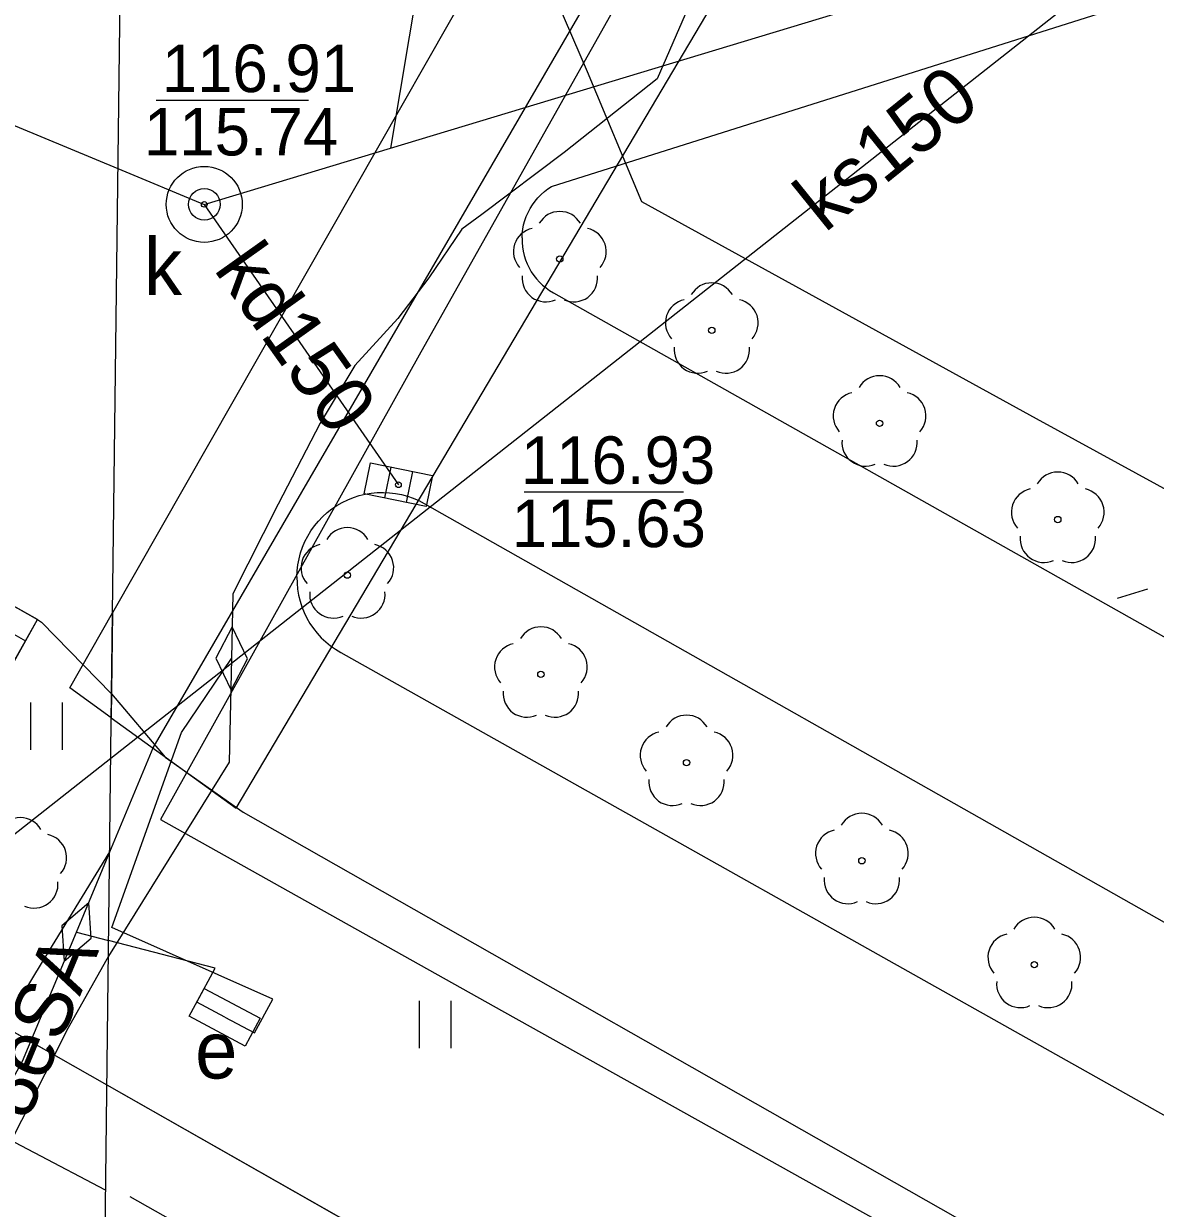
# Model space of a CAD drawing. Extents: x 6434771 to 6436222, y 5663454 to 5664782.
# Drawn here: x 6435275.71 to 6435293.57, y 5663897 to 5663915.71 of the extents above; entities that cross this region are included whole.
import ezdxf

# ---------------------------------------------------------------- set-up
doc = ezdxf.new("R2010")
doc.units = 0
for name, color, linetype in [('Warstwa 1', 7, 'Continuous'), ('Warstwa 10', 7, 'Continuous'), ('Warstwa 11', 7, 'Continuous'), ('Warstwa 12', 7, 'Continuous'), ('Warstwa 14', 7, 'Continuous'), ('Warstwa 15', 7, 'Continuous'), ('Warstwa 19', 7, 'Continuous'), ('Warstwa 21', 7, 'Continuous'), ('Warstwa 36', 7, 'Continuous'), ('Warstwa 4', 7, 'Continuous'), ('Warstwa 5', 7, 'Continuous'), ('Warstwa 6', 7, 'Continuous'), ('Warstwa 7', 7, 'Continuous'), ('Warstwa 8', 7, 'Continuous')]:
    doc.layers.add(name, color=color, linetype=linetype)

msp = doc.modelspace()

# ---------------------------------------------------------------- linework, layer by layer
at = {"layer": 'Warstwa 1'}
msp.add_line((6435273.017, 5663901.219), (6435305.06, 5663883.021), dxfattribs=at)
msp.add_line((6435273.017, 5663901.219), (6435305.06, 5663883.021), dxfattribs=at)
at = {"layer": 'Warstwa 10'}
msp.add_line((6435276.54, 5663901.36), (6435277.064, 5663902.625), dxfattribs=at)
for points in [[(6435277.064, 5663902.625), (6435277.749, 5663904.267), (6435300.719, 5663943.786)], [(6435291.552, 5663928.846), (6435288.725, 5663922.517), (6435281.979, 5663910.519), (6435277.865, 5663903.136), (6435283.121, 5663900.196), (6435296.714, 5663892.598)], [(6435291.988, 5663925.981), (6435291.31, 5663923.307), (6435290.812, 5663922.023), (6435289.559, 5663920.586), (6435288.609, 5663919.344), (6435287.654, 5663918.065), (6435286.836, 5663917.054), (6435286.15, 5663915.852), (6435285.707, 5663914.836), (6435284.243, 5663913.671), (6435282.942, 5663912.693), (6435282.625, 5663912.463), (6435282.106, 5663911.691), (6435281.614, 5663911.052), (6435280.934, 5663910.307), (6435280.386, 5663909.399), (6435279.726, 5663908.117), (6435279.01, 5663906.702), (6435278.99, 5663905.68)], [(6435278.99, 5663905.68), (6435278.951, 5663904.041), (6435277.044, 5663900.981)], [(6435278.88, 5663900.015), (6435279.35, 5663899.77), (6435279.64, 5663900.3), (6435277.1, 5663901.43), (6435278.2, 5663904.51), (6435278.99, 5663905.68)], [(6435273.972, 5663896.358), (6435274.828, 5663897.777), (6435275.685, 5663899.32), (6435276.54, 5663901.36)], [(6435276.54, 5663901.36), (6435277.047, 5663901.228)], [(6435278.88, 5663900.015), (6435278.44, 5663900.25), (6435278.73, 5663900.79), (6435277.047, 5663901.228)], [(6435277.044, 5663900.981), (6435276.405, 5663899.839), (6435273.479, 5663894.034), (6435274.926, 5663893.022), (6435276.313, 5663892.199), (6435276.933, 5663891.787)]]:
    msp.add_lwpolyline(points, dxfattribs=at)
at = {"layer": 'Warstwa 11'}
for centre in [(6435284.172, 5663911.991), (6435286.572, 5663910.864), (6435289.221, 5663909.396), (6435292.035, 5663907.875), (6435280.817, 5663906.997), (6435283.873, 5663905.431), (6435286.173, 5663904.036), (6435288.941, 5663902.486), (6435291.664, 5663900.844)]:
    msp.add_circle(centre, 0.05, dxfattribs=at)
for centre, start, end in [((6435284.172, 5663912.366), 30.1471, 149.8529), ((6435283.815, 5663912.107), 102.1471, 221.8529), ((6435284.529, 5663912.107), 318.1471, 77.8529), ((6435283.952, 5663911.688), 174.1471, 293.8529), ((6435284.392, 5663911.688), 246.1471, 5.8529), ((6435286.572, 5663911.239), 30.1471, 149.8529), ((6435286.215, 5663910.98), 102.1471, 221.8529), ((6435286.929, 5663910.98), 318.1471, 77.8529), ((6435286.352, 5663910.561), 174.1471, 293.8529), ((6435286.792, 5663910.561), 246.1471, 5.8529), ((6435289.221, 5663909.771), 30.1471, 149.8529), ((6435288.864, 5663909.512), 102.1471, 221.8529), ((6435289.578, 5663909.512), 318.1471, 77.8529), ((6435289.001, 5663909.093), 174.1471, 293.8529), ((6435289.441, 5663909.093), 246.1471, 5.8529), ((6435292.035, 5663908.25), 30.1471, 149.8529), ((6435291.678, 5663907.991), 102.1471, 221.8529), ((6435292.392, 5663907.991), 318.1471, 77.8529), ((6435280.817, 5663907.372), 30.1471, 149.8529), ((6435291.815, 5663907.572), 174.1471, 293.8529), ((6435292.255, 5663907.572), 246.1471, 5.8529), ((6435280.46, 5663907.113), 102.1471, 221.8529), ((6435281.174, 5663907.113), 318.1471, 77.8529), ((6435280.597, 5663906.694), 174.1471, 293.8529), ((6435281.037, 5663906.694), 246.1471, 5.8529), ((6435283.873, 5663905.806), 30.1471, 149.8529), ((6435283.516, 5663905.547), 102.1471, 221.8529), ((6435284.23, 5663905.547), 318.1471, 77.8529), ((6435283.653, 5663905.128), 174.1471, 293.8529), ((6435284.093, 5663905.128), 246.1471, 5.8529), ((6435286.173, 5663904.411), 30.1471, 149.8529), ((6435285.816, 5663904.152), 102.1471, 221.8529), ((6435286.53, 5663904.152), 318.1471, 77.8529), ((6435285.953, 5663903.733), 174.1471, 293.8529), ((6435286.393, 5663903.733), 246.1471, 5.8529), ((6435275.653, 5663902.792), 30.1471, 149.8529), ((6435288.941, 5663902.861), 30.1471, 149.8529), ((6435288.584, 5663902.602), 102.1471, 221.8529), ((6435289.298, 5663902.602), 318.1471, 77.8529), ((6435276.01, 5663902.533), 318.1471, 77.8529), ((6435288.721, 5663902.183), 174.1471, 293.8529), ((6435289.161, 5663902.183), 246.1471, 5.8529), ((6435275.873, 5663902.114), 246.1471, 5.8529), ((6435291.664, 5663901.219), 30.1471, 149.8529), ((6435291.307, 5663900.96), 102.1471, 221.8529), ((6435292.021, 5663900.96), 318.1471, 77.8529), ((6435291.444, 5663900.541), 174.1471, 293.8529), ((6435291.884, 5663900.541), 246.1471, 5.8529)]:
    msp.add_arc(centre, 0.375, start, end, dxfattribs=at)
at = {"layer": 'Warstwa 12'}
for points in [[(6435277.064, 5663902.625), (6435277.749, 5663904.267), (6435300.719, 5663943.786)], [(6435298.929, 5663943.808), (6435298.372, 5663942.825), (6435289.347, 5663927.583), (6435289.621, 5663926.051), (6435286.077, 5663921.321), (6435283.401, 5663917.752), (6435284.602, 5663914.954), (6435285.463, 5663912.9), (6435291.696, 5663909.473), (6435294.551, 5663907.906), (6435294.33, 5663907.398), (6435294.169, 5663906.988), (6435294.33, 5663907.398), (6435294.978, 5663907.686), (6435306.302, 5663901.433), (6435310.092, 5663899.344), (6435317.243, 5663895.442), (6435320.698, 5663893.445), (6435325.527, 5663890.752), (6435328.01, 5663889.543)], [(6435270.34, 5663891.853), (6435270.746, 5663892.345), (6435271.46, 5663893.449), (6435272.88, 5663895.84), (6435274.136, 5663897.713), (6435274.631, 5663898.627), (6435275.989, 5663900.862), (6435277.064, 5663902.625)]]:
    msp.add_lwpolyline(points, dxfattribs=at)
at = {"layer": 'Warstwa 14'}
for p, q in [((6435277.796, 5663914.501), (6435280.202, 5663914.501)), ((6435283.61, 5663908.314), (6435286.123, 5663908.314))]:
    msp.add_line(p, q, dxfattribs=at)
for centre in [(6435278.558, 5663912.853), (6435281.624, 5663908.425)]:
    msp.add_circle(centre, 0.045, dxfattribs=at)
at = {"layer": 'Warstwa 15'}
msp.add_circle((6435278.558, 5663912.853), 0.6, dxfattribs=at)
at = {"layer": 'Warstwa 19'}
for points in [[(6435278.982, 5663905.18), (6435279.24, 5663905.676), (6435278.998, 5663906.18), (6435278.74, 5663905.684)], [(6435276.346, 5663900.899), (6435276.77, 5663901.263), (6435276.734, 5663901.821), (6435276.31, 5663901.457)]]:
    msp.add_lwpolyline(points, close=True, dxfattribs=at)
at = {"layer": 'Warstwa 21'}
msp.add_lwpolyline([(6435279.204, 5663899.56), (6435278.321, 5663900.029), (6435278.556, 5663900.47), (6435279.439, 5663900.001), (6435279.204, 5663899.56)], dxfattribs=at)
at = {"layer": 'Warstwa 36'}
msp.add_line((6435270.909, 5663908.676), (6435275.737, 5663905.959), dxfattribs=at)
msp.add_lwpolyline([(6435271.095, 5663909.015), (6435268.306, 5663903.929), (6435267.246, 5663902.216), (6435272.128, 5663899.576), (6435273.093, 5663901.213), (6435275.926, 5663906.298)], close=True, dxfattribs=at)
at = {"layer": 'Warstwa 4'}
for p, q in [((6435281.503, 5663908.705), (6435281.402, 5663908.216)), ((6435281.846, 5663908.634), (6435281.745, 5663908.145))]:
    msp.add_line(p, q, dxfattribs=at)
msp.add_lwpolyline([(6435281.185, 5663908.771), (6435282.164, 5663908.569), (6435282.063, 5663908.079), (6435281.084, 5663908.281)], close=True, dxfattribs=at)
for points in [[(6435293.451, 5663906.773), (6435292.972, 5663906.629)], [(6435276.999, 5663897.283), (6435273.63, 5663899.05)], [(6435288.609, 5663890.83), (6435277.389, 5663897.176)]]:
    msp.add_lwpolyline(points, dxfattribs=at)
msp.add_circle((6435278.558, 5663912.853), 0.25, dxfattribs=at)
at = {"layer": 'Warstwa 5'}
for p, q in [((6435275.737, 5663905.959), (6435275.926, 5663906.298)), ((6435275.926, 5663906.298), (6435275.988, 5663906.253)), ((6435275.988, 5663906.253), (6435277.094, 5663905.121)), ((6435275.548, 5663905.62), (6435275.737, 5663905.959)), ((6435275.821, 5663904.236), (6435275.821, 5663904.986)), ((6435276.321, 5663904.236), (6435276.321, 5663904.986)), ((6435276.935, 5663891.964), (6435277.094, 5663905.121)), ((6435276.935, 5663891.964), (6435277.094, 5663905.121)), ((6435277.094, 5663905.121), (6435277.942, 5663904.12)), ((6435277.942, 5663904.12), (6435279.172, 5663903.255)), ((6435279.172, 5663903.255), (6435307.212, 5663887.315)), ((6435281.955, 5663899.526), (6435281.955, 5663900.276)), ((6435282.455, 5663899.526), (6435282.455, 5663900.276))]:
    msp.add_line(p, q, dxfattribs=at)
at = {"layer": 'Warstwa 6'}
for points in [[(6435307.31, 5664022.93), (6435223.26, 5664070.16), (6435220.148, 5664064.636), (6435216.451, 5664058.25), (6435211.99, 5664060.674), (6435174.552, 5664081.758), (6435158.518, 5664053.401), (6435195.867, 5664032.418), (6435192.352, 5664026.24), (6435191.865, 5664026.546), (6435191.62, 5664026.099), (6435196.865, 5664023.165), (6435194.279, 5664018.616), (6435203.587, 5664013.424), (6435199.848, 5664006.908), (6435272.122, 5663966.213), (6435250.812, 5663928.329), (6435244.547, 5663917.184), (6435268.258, 5663903.897), (6435273.017, 5663901.219), (6435305.06, 5663883.021)], [(6435305.06, 5663883.021), (6435273.017, 5663901.219), (6435268.258, 5663903.897), (6435244.547, 5663917.184), (6435243.096, 5663914.681), (6435163.64, 5663959.364), (6435156.428, 5663963.391), (6435120.043, 5663983.972), (6435069.683, 5663952.11), (6435199.169, 5663878.85)]]:
    msp.add_lwpolyline(points, dxfattribs=at)
for centre in [(6435278.558, 5663912.853), (6435281.624, 5663908.425)]:
    msp.add_circle(centre, 0.045, dxfattribs=at)
at = {"layer": 'Warstwa 7'}
for points in [[(6435277.082, 5663904.108), (6435297.458, 5663920.155), (6435310.503, 5663943.668)], [(6435277.194, 5663913.419), (6435278.558, 5663912.853), (6435281.5, 5663913.742), (6435314.864, 5663923.835)], [(6435265.154, 5663918.425), (6435277.194, 5663913.419)], [(6435281.941, 5663916.382), (6435281.5, 5663913.742)], [(6435278.558, 5663912.853), (6435281.624, 5663908.425)], [(6435256.797, 5663887.897), (6435273.558, 5663901.332), (6435277.082, 5663904.108)]]:
    msp.add_lwpolyline(points, dxfattribs=at)
at = {"layer": 'Warstwa 8'}
for p, q in [((6435284.042, 5663913.136), (6435316.358, 5663923.357)), ((6435277.094, 5663905.121), (6435277.265, 5663919.222)), ((6435277.094, 5663905.121), (6435277.265, 5663919.222)), ((6435283.876, 5663913.008), (6435283.928, 5663913.054)), ((6435283.928, 5663913.054), (6435283.983, 5663913.097)), ((6435283.983, 5663913.097), (6435284.042, 5663913.136)), ((6435283.704, 5663912.789), (6435283.741, 5663912.848)), ((6435283.741, 5663912.848), (6435283.782, 5663912.905)), ((6435283.782, 5663912.905), (6435283.827, 5663912.958)), ((6435283.827, 5663912.958), (6435283.876, 5663913.008)), ((6435283.62, 5663912.597), (6435283.643, 5663912.663)), ((6435283.643, 5663912.663), (6435283.671, 5663912.727)), ((6435283.671, 5663912.727), (6435283.704, 5663912.789)), ((6435283.587, 5663912.461), (6435283.601, 5663912.53)), ((6435283.601, 5663912.53), (6435283.62, 5663912.597)), ((6435283.575, 5663912.322), (6435283.578, 5663912.392)), ((6435283.575, 5663912.322), (6435283.576, 5663912.252)), ((6435283.578, 5663912.392), (6435283.587, 5663912.461)), ((6435283.576, 5663912.252), (6435283.582, 5663912.183)), ((6435283.582, 5663912.183), (6435283.593, 5663912.114)), ((6435283.593, 5663912.114), (6435283.609, 5663912.046)), ((6435283.609, 5663912.046), (6435283.63, 5663911.979)), ((6435283.63, 5663911.979), (6435283.656, 5663911.914)), ((6435283.656, 5663911.914), (6435283.686, 5663911.851)), ((6435283.686, 5663911.851), (6435283.721, 5663911.79)), ((6435283.721, 5663911.79), (6435283.76, 5663911.732)), ((6435283.76, 5663911.732), (6435283.803, 5663911.677)), ((6435283.803, 5663911.677), (6435283.85, 5663911.625)), ((6435283.85, 5663911.625), (6435283.9, 5663911.577)), ((6435283.9, 5663911.577), (6435283.954, 5663911.533)), ((6435283.954, 5663911.533), (6435284.011, 5663911.492)), ((6435284.011, 5663911.492), (6435284.071, 5663911.456)), ((6435284.071, 5663911.456), (6435327.897, 5663886.756)), ((6435271.095, 5663909.015), (6435275.926, 5663906.298)), ((6435280.736, 5663908.146), (6435280.823, 5663908.188)), ((6435280.823, 5663908.188), (6435280.913, 5663908.224)), ((6435280.913, 5663908.224), (6435281.004, 5663908.253)), ((6435281.004, 5663908.253), (6435281.098, 5663908.276)), ((6435281.098, 5663908.276), (6435281.193, 5663908.292)), ((6435281.193, 5663908.292), (6435281.289, 5663908.301)), ((6435281.289, 5663908.301), (6435281.386, 5663908.303)), ((6435281.386, 5663908.303), (6435281.482, 5663908.298)), ((6435281.482, 5663908.298), (6435281.578, 5663908.287)), ((6435281.578, 5663908.287), (6435281.673, 5663908.269)), ((6435281.673, 5663908.269), (6435281.766, 5663908.244)), ((6435281.766, 5663908.244), (6435281.857, 5663908.212)), ((6435281.857, 5663908.212), (6435281.945, 5663908.174)), ((6435281.945, 5663908.174), (6435282.031, 5663908.13)), ((6435280.426, 5663907.919), (6435280.497, 5663907.984)), ((6435280.497, 5663907.984), (6435280.573, 5663908.043)), ((6435280.573, 5663908.043), (6435280.653, 5663908.097)), ((6435280.653, 5663908.097), (6435280.736, 5663908.146)), ((6435282.031, 5663908.13), (6435329.074, 5663881.501)), ((6435280.298, 5663907.775), (6435280.359, 5663907.849)), ((6435280.359, 5663907.849), (6435280.426, 5663907.919)), ((6435280.148, 5663907.528), (6435280.192, 5663907.614)), ((6435280.192, 5663907.614), (6435280.242, 5663907.696)), ((6435280.242, 5663907.696), (6435280.298, 5663907.775)), ((6435280.079, 5663907.348), (6435280.11, 5663907.439)), ((6435280.11, 5663907.439), (6435280.148, 5663907.528)), ((6435280.036, 5663907.16), (6435280.054, 5663907.255)), ((6435280.054, 5663907.255), (6435280.079, 5663907.348)), ((6435280.02, 5663906.968), (6435280.024, 5663907.064)), ((6435280.024, 5663907.064), (6435280.036, 5663907.16)), ((6435280.02, 5663906.968), (6435280.022, 5663906.871)), ((6435280.022, 5663906.871), (6435280.032, 5663906.775)), ((6435280.032, 5663906.775), (6435280.048, 5663906.68)), ((6435280.048, 5663906.68), (6435280.071, 5663906.587)), ((6435280.071, 5663906.587), (6435280.1, 5663906.495)), ((6435280.1, 5663906.495), (6435280.136, 5663906.405)), ((6435275.926, 5663906.298), (6435275.988, 5663906.253)), ((6435280.136, 5663906.405), (6435280.179, 5663906.319)), ((6435280.179, 5663906.319), (6435280.227, 5663906.235)), ((6435275.988, 5663906.253), (6435277.094, 5663905.121)), ((6435280.227, 5663906.235), (6435280.281, 5663906.156)), ((6435280.281, 5663906.156), (6435280.341, 5663906.08)), ((6435280.341, 5663906.08), (6435280.406, 5663906.009)), ((6435280.406, 5663906.009), (6435280.476, 5663905.942)), ((6435280.476, 5663905.942), (6435280.551, 5663905.881)), ((6435280.551, 5663905.881), (6435280.63, 5663905.826)), ((6435280.63, 5663905.826), (6435280.712, 5663905.776)), ((6435280.712, 5663905.776), (6435327.559, 5663879.429)), ((6435277.094, 5663905.121), (6435277.942, 5663904.12)), ((6435277.942, 5663904.12), (6435279.172, 5663903.255)), ((6435279.172, 5663903.255), (6435307.212, 5663887.315))]:
    msp.add_line(p, q, dxfattribs=at)
for points in [[(6435298.436, 5663943.814), (6435277.11, 5663906.401), (6435277.089, 5663904.744), (6435279.062, 5663903.316), (6435303.025, 5663943.759)], [(6435277.089, 5663904.744), (6435276.435, 5663905.218), (6435277.11, 5663906.401)]]:
    msp.add_lwpolyline(points, close=True, dxfattribs=at)

# ---------------------------------------------------------------- texts
at = {"layer": 'Warstwa 11'}
msp.add_text('8eSA', height=0.9, rotation=67.3569, dxfattribs=at).set_placement((6435275.768, 5663898.358))
at = {"layer": 'Warstwa 14'}
for s, p in [('115.74', (6435277.606, 5663913.626)), ('115.63', (6435283.412, 5663907.439))]:
    msp.add_text(s, height=0.75, dxfattribs=at).set_placement(p)
at = {"layer": 'Warstwa 21'}
msp.add_text('e', height=0.9, dxfattribs=at).set_placement((6435278.413, 5663899.047))
at = {"layer": 'Warstwa 5'}
msp.add_text('k', height=0.9, dxfattribs=at).set_placement((6435277.606, 5663911.419))
at = {"layer": 'Warstwa 6'}
for s, p in [('116.91', (6435277.888, 5663914.626)), ('116.93', (6435283.558, 5663908.439))]:
    msp.add_text(s, height=0.75, dxfattribs=at).set_placement(p)
at = {"layer": 'Warstwa 7'}
for s, rotation, p in [('ks150', 38.9153, (6435288.353, 5663912.392)), ('kd150', 305.4037, (6435278.694, 5663911.829))]:
    msp.add_text(s, height=0.9, rotation=rotation, dxfattribs=at).set_placement(p)

doc.saveas('drawing.dxf')
